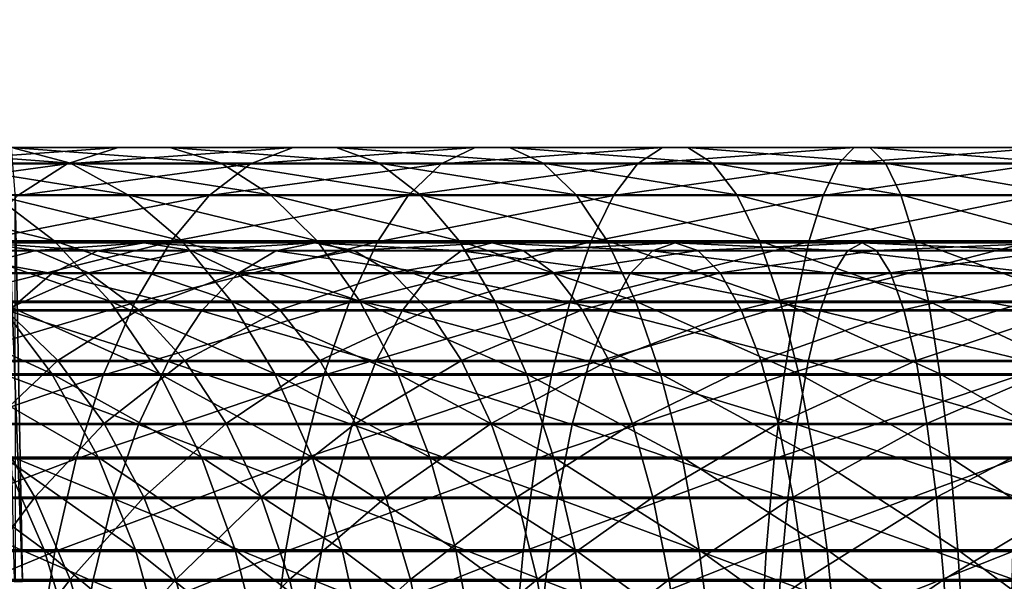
# Model space of a CAD drawing. Header units: metres. Extents: x -62 to 150, y -92 to 92.
# Tile 407 of 656: x 15 to 30, y 4 to 13. Entities that reach past the tile are written whole.
import ezdxf

# ---------------------------------------------------------------- set-up
doc = ezdxf.new("R2010")
doc.units = ezdxf.units.M
doc.layers.add('solid_500615', color=7, linetype='CONTINUOUS')

msp = doc.modelspace()

# ---------------------------------------------------------------- linework, layer by layer
at = {"layer": 'solid_500615'}
for points in [[(14.846719, 12.938643, 1.954608), (15.168158, 4.287668), (15.055482, 10.259061)], [(14.846719, 12.938643, 1.954608), (15.038392, 4.287668, 1.979842), (15.168158, 4.287668)], [(15.908658, 10.727129, -78.338028), (14.998372, 10.970339, -79.687309), (12.701477, 10.970339, -77.984558)], [(13.727892, 10.727129, -76.721367), (15.908658, 10.727129, -78.338028), (12.701477, 10.970339, -77.984558)], [(16.641575, 10.967999, -82.620094), (15.854936, 10.720164, -84.044212), (13.168084, 10.720164, -82.400276)], [(14.07798, 10.967999, -81.051575), (16.641575, 10.967999, -82.620094), (13.168084, 10.720164, -82.400276)], [(17.43729, 10.970339, -81.17955), (16.641575, 10.967999, -82.620094), (14.07798, 10.967999, -81.051575)], [(14.998372, 10.970339, -79.687309), (17.43729, 10.970339, -81.17955), (14.07798, 10.967999, -81.051575)], [(18.224266, 10.727129, -79.754814), (17.43729, 10.970339, -81.17955), (14.998372, 10.970339, -79.687309)], [(15.908658, 10.727129, -78.338028), (18.224266, 10.727129, -79.754814), (14.998372, 10.970339, -79.687309)], [(19.334232, 10.967999, -83.954964), (18.677053, 10.720164, -85.44326), (15.854936, 10.720164, -84.044212)], [(16.641575, 10.967999, -82.620094), (19.334232, 10.967999, -83.954964), (15.854936, 10.720164, -84.044212)], [(19.998991, 10.970339, -82.449501), (19.334232, 10.967999, -83.954964), (16.641575, 10.967999, -82.620094)], [(17.43729, 10.970339, -81.17955), (19.998991, 10.970339, -82.449501), (16.641575, 10.967999, -82.620094)], [(20.65645, 10.727129, -80.960564), (19.998991, 10.970339, -82.449501), (17.43729, 10.970339, -81.17955)], [(18.224266, 10.727129, -79.754814), (20.65645, 10.727129, -80.960564), (17.43729, 10.970339, -81.17955)], [(22.134708, 10.967999, -85.045662), (21.612175, 10.720164, -86.586395), (18.677053, 10.720164, -85.44326)], [(19.334232, 10.967999, -83.954964), (22.134708, 10.967999, -85.045662), (18.677053, 10.720164, -85.44326)], [(22.663267, 10.970339, -83.487144), (22.134708, 10.967999, -85.045662), (19.334232, 10.967999, -83.954964)], [(19.998991, 10.970339, -82.449501), (22.663267, 10.970339, -83.487144), (19.334232, 10.967999, -83.954964)], [(23.186026, 10.727129, -81.945747), (22.663267, 10.970339, -83.487144), (19.998991, 10.970339, -82.449501)], [(20.65645, 10.727129, -80.960564), (23.186026, 10.727129, -81.945747), (19.998991, 10.970339, -82.449501)], [(25.020914, 10.967999, -85.883568), (24.637148, 10.720164, -87.4646), (21.612175, 10.720164, -86.586395)], [(22.134708, 10.967999, -85.045662), (25.020914, 10.967999, -85.883568), (21.612175, 10.720164, -86.586395)], [(25.409105, 10.970339, -84.284309), (25.020914, 10.967999, -85.883568), (22.134708, 10.967999, -85.045662)], [(22.663267, 10.970339, -83.487144), (25.409105, 10.970339, -84.284309), (22.134708, 10.967999, -85.045662)], [(25.793036, 10.727129, -82.702606), (25.409105, 10.970339, -84.284309), (22.663267, 10.970339, -83.487144)], [(23.186026, 10.727129, -81.945747), (25.793036, 10.727129, -82.702606), (22.663267, 10.970339, -83.487144)], [(27.970081, 10.967999, -86.46209), (27.728111, 10.720164, -88.07093), (24.637148, 10.720164, -87.4646)], [(25.020914, 10.967999, -85.883568), (27.970081, 10.967999, -86.46209), (24.637148, 10.720164, -87.4646)], [(28.214844, 10.970339, -84.834694), (27.970081, 10.967999, -86.46209), (25.020914, 10.967999, -85.883568)], [(25.409105, 10.970339, -84.284309), (28.214844, 10.970339, -84.834694), (25.020914, 10.967999, -85.883568)], [(28.456919, 10.727129, -83.225166), (28.214844, 10.970339, -84.834694), (25.409105, 10.970339, -84.284309)], [(25.793036, 10.727129, -82.702606), (28.456919, 10.727129, -83.225166), (25.409105, 10.970339, -84.284309)], [(30.95895, 10.967999, -86.776657), (30.860682, 10.720164, -88.40062), (27.728111, 10.720164, -88.07093)], [(27.970081, 10.967999, -86.46209), (30.95895, 10.967999, -86.776657), (27.728111, 10.720164, -88.07093)], [(31.058352, 10.970339, -85.133965), (30.95895, 10.967999, -86.776657), (27.970081, 10.967999, -86.46209)], [(28.214844, 10.970339, -84.834694), (31.058352, 10.970339, -85.133965), (27.970081, 10.967999, -86.46209)], [(31.15666, 10.727129, -83.5093), (31.058352, 10.970339, -85.133965), (28.214844, 10.970339, -84.834694)], [(28.456919, 10.727129, -83.225166), (31.15666, 10.727129, -83.5093), (28.214844, 10.970339, -84.834694)], [(15.854936, 10.720164, -84.044212), (15.094977, 10.23238, -85.420029), (12.289049, 10.23238, -83.703239)], [(13.168084, 10.720164, -82.400276), (15.854936, 10.720164, -84.044212), (12.289049, 10.23238, -83.703239)], [(16.788465, 10.243814, -77.03392), (15.908658, 10.727129, -78.338028), (13.727892, 10.727129, -76.721367)], [(14.719938, 10.243814, -75.500465), (16.788465, 10.243814, -77.03392), (13.727892, 10.727129, -76.721367)], [(18.677053, 10.720164, -85.44326), (18.042166, 10.23238, -86.881081), (15.094977, 10.23238, -85.420029)], [(15.854936, 10.720164, -84.044212), (18.677053, 10.720164, -85.44326), (15.094977, 10.23238, -85.420029)], [(18.984892, 10.243814, -78.377792), (18.224266, 10.727129, -79.754814), (15.908658, 10.727129, -78.338028)], [(16.788465, 10.243814, -77.03392), (18.984892, 10.243814, -78.377792), (15.908658, 10.727129, -78.338028)], [(21.612175, 10.720164, -86.586395), (21.107365, 10.23238, -88.074875), (18.042166, 10.23238, -86.881081)], [(18.677053, 10.720164, -85.44326), (21.612175, 10.720164, -86.586395), (18.042166, 10.23238, -86.881081)], [(21.291897, 10.243814, -79.521484), (20.65645, 10.727129, -80.960564), (18.224266, 10.727129, -79.754814)], [(18.984892, 10.243814, -78.377792), (21.291897, 10.243814, -79.521484), (18.224266, 10.727129, -79.754814)], [(23.691278, 10.243814, -80.455963), (23.186026, 10.727129, -81.945747), (20.65645, 10.727129, -80.960564)], [(21.291897, 10.243814, -79.521484), (23.691278, 10.243814, -80.455963), (20.65645, 10.727129, -80.960564)], [(24.637148, 10.720164, -87.4646), (24.266399, 10.23238, -88.991997), (21.107365, 10.23238, -88.074875)], [(21.612175, 10.720164, -86.586395), (24.637148, 10.720164, -87.4646), (21.107365, 10.23238, -88.074875)], [(26.16411, 10.243814, -81.173866), (25.793036, 10.727129, -82.702606), (23.186026, 10.727129, -81.945747)], [(23.691278, 10.243814, -80.455963), (26.16411, 10.243814, -81.173866), (23.186026, 10.727129, -81.945747)], [(27.728111, 10.720164, -88.07093), (27.494347, 10.23238, -89.625206), (24.266399, 10.23238, -88.991997)], [(24.637148, 10.720164, -87.4646), (27.728111, 10.720164, -88.07093), (24.266399, 10.23238, -88.991997)], [(28.690887, 10.243814, -81.669525), (28.456919, 10.727129, -83.225166), (25.793036, 10.727129, -82.702606)], [(26.16411, 10.243814, -81.173866), (28.690887, 10.243814, -81.669525), (25.793036, 10.727129, -82.702606)], [(30.860682, 10.720164, -88.40062), (30.765747, 10.23238, -89.969505), (27.494347, 10.23238, -89.625206)], [(27.728111, 10.720164, -88.07093), (30.860682, 10.720164, -88.40062), (27.494347, 10.23238, -89.625206)], [(31.251678, 10.243814, -81.939041), (31.15666, 10.727129, -83.5093), (28.456919, 10.727129, -83.225166)], [(28.690887, 10.243814, -81.669525), (31.251678, 10.243814, -81.939041), (28.456919, 10.727129, -83.225166)], [(15.655411, 9.531213, -74.349197), (14.719938, 10.243814, -75.500465), (12.79563, 10.243814, -73.78952)], [(13.829564, 9.531213, -72.725792), (15.655411, 9.531213, -74.349197), (12.79563, 10.243814, -73.78952)], [(18.042166, 10.23238, -86.881081), (17.443777, 9.515565, -88.236237), (14.37871, 9.515565, -86.716743)], [(15.094977, 10.23238, -85.420029), (18.042166, 10.23238, -86.881081), (14.37871, 9.515565, -86.716743)], [(17.618097, 9.531213, -75.804184), (16.788465, 10.243814, -77.03392), (14.719938, 10.243814, -75.500465)], [(15.655411, 9.531213, -74.349197), (17.618097, 9.531213, -75.804184), (14.719938, 10.243814, -75.500465)], [(15.055482, 10.259061), (15.168158, 4.287668), (15.061988, 4.287669, -1.79151)], [(19.702143, 9.531213, -77.0793), (18.984892, 10.243814, -78.377792), (16.788465, 10.243814, -77.03392)], [(17.618097, 9.531213, -75.804184), (19.702143, 9.531213, -77.0793), (16.788465, 10.243814, -77.03392)], [(21.107365, 10.23238, -88.074875), (20.631578, 9.515565, -89.477783), (17.443777, 9.515565, -88.236237)], [(18.042166, 10.23238, -86.881081), (21.107365, 10.23238, -88.074875), (17.443777, 9.515565, -88.236237)], [(21.891104, 9.531213, -78.164467), (21.291897, 10.243814, -79.521484), (18.984892, 10.243814, -78.377792)], [(19.702143, 9.531213, -77.0793), (21.891104, 9.531213, -78.164467), (18.984892, 10.243814, -78.377792)], [(24.266399, 10.23238, -88.991997), (23.916965, 9.515565, -90.43158), (20.631578, 9.515565, -89.477783)], [(21.107365, 10.23238, -88.074875), (24.266399, 10.23238, -88.991997), (20.631578, 9.515565, -89.477783)], [(24.167717, 9.531213, -79.051132), (23.691278, 10.243814, -80.455963), (21.291897, 10.243814, -79.521484)], [(21.891104, 9.531213, -78.164467), (24.167717, 9.531213, -79.051132), (21.291897, 10.243814, -79.521484)], [(26.514025, 9.531213, -79.732307), (26.16411, 10.243814, -81.173866), (23.691278, 10.243814, -80.455963)], [(24.167717, 9.531213, -79.051132), (26.514025, 9.531213, -79.732307), (23.691278, 10.243814, -80.455963)], [(27.494347, 10.23238, -89.625206), (27.274023, 9.515565, -91.090118), (23.916965, 9.515565, -90.43158)], [(24.266399, 10.23238, -88.991997), (27.494347, 10.23238, -89.625206), (23.916965, 9.515565, -90.43158)], [(28.911514, 9.531213, -80.202606), (28.690887, 10.243814, -81.669525), (26.16411, 10.243814, -81.173866)], [(26.514025, 9.531213, -79.732307), (28.911514, 9.531213, -80.202606), (26.16411, 10.243814, -81.173866)], [(30.765747, 10.23238, -89.969505), (30.67627, 9.515565, -91.448189), (27.274023, 9.515565, -91.090118)], [(27.494347, 10.23238, -89.625206), (30.765747, 10.23238, -89.969505), (27.274023, 9.515565, -91.090118)], [(31.341278, 9.531213, -80.458328), (31.251678, 10.243814, -81.939041), (28.690887, 10.243814, -81.669525)], [(28.911514, 9.531213, -80.202606), (31.341278, 9.531213, -80.458328), (28.690887, 10.243814, -81.669525)], [(14.539384, 9.49999, -80.367653), (15.371447, 9.384899, -79.134315), (13.122146, 9.384899, -77.466843)], [(13.707505, 9.380693, -81.600708), (16.321287, 9.380693, -83.199936), (14.539384, 9.49999, -80.367653)], [(17.443777, 9.515565, -88.236237), (16.895285, 8.585763, -89.478401), (13.722166, 8.585763, -87.905342)], [(14.37871, 9.515565, -86.716743), (17.443777, 9.515565, -88.236237), (13.722166, 8.585763, -87.905342)], [(16.513371, 8.605274, -73.293312), (15.655411, 9.531213, -74.349197), (13.829564, 9.531213, -72.725792)], [(14.777826, 8.605274, -71.750206), (16.513371, 8.605274, -73.293312), (13.829564, 9.531213, -72.725792)], [(14.539384, 9.49999, -80.367653), (17.040476, 9.49999, -81.897926), (15.371447, 9.384899, -79.134315)], [(16.321287, 9.380693, -83.199936), (17.040476, 9.49999, -81.897926), (14.539384, 9.49999, -80.367653)], [(17.040476, 9.49999, -81.897926), (17.759827, 9.384899, -80.595634), (15.371447, 9.384899, -79.134315)], [(18.378988, 8.605274, -74.676346), (17.618097, 9.531213, -75.804184), (15.655411, 9.531213, -74.349197)], [(16.513371, 8.605274, -73.293312), (18.378988, 8.605274, -74.676346), (15.655411, 9.531213, -74.349197)], [(16.321287, 9.380693, -83.199936), (19.066654, 9.380693, -84.560944), (17.040476, 9.49999, -81.897926)], [(20.631578, 9.515565, -89.477783), (20.195463, 8.585763, -90.76371), (16.895285, 8.585763, -89.478401)], [(17.443777, 9.515565, -88.236237), (20.631578, 9.515565, -89.477783), (16.895285, 8.585763, -89.478401)], [(17.040476, 9.49999, -81.897926), (19.667482, 9.49999, -83.200256), (17.759827, 9.384899, -80.595634)], [(19.066654, 9.380693, -84.560944), (19.667482, 9.49999, -83.200256), (17.040476, 9.49999, -81.897926)], [(20.359961, 8.605274, -75.888397), (19.702143, 9.531213, -77.0793), (17.618097, 9.531213, -75.804184)], [(18.378988, 8.605274, -74.676346), (20.359961, 8.605274, -75.888397), (17.618097, 9.531213, -75.804184)], [(19.667482, 9.49999, -83.200256), (20.268446, 9.384899, -81.839272), (17.759827, 9.384899, -80.595634)], [(19.066654, 9.380693, -84.560944), (21.921953, 9.380693, -85.672989), (19.667482, 9.49999, -83.200256)], [(19.667482, 9.49999, -83.200256), (22.399681, 9.49999, -84.264359), (20.268446, 9.384899, -81.839272)], [(21.921953, 9.380693, -85.672989), (22.399681, 9.49999, -84.264359), (19.667482, 9.49999, -83.200256)], [(22.440662, 8.605274, -76.919891), (21.891104, 9.531213, -78.164467), (19.702143, 9.531213, -77.0793)], [(20.359961, 8.605274, -75.888397), (22.440662, 8.605274, -76.919891), (19.702143, 9.531213, -77.0793)], [(23.916965, 9.515565, -90.43158), (23.596666, 8.585763, -91.751137), (20.195463, 8.585763, -90.76371)], [(20.631578, 9.515565, -89.477783), (23.916965, 9.515565, -90.43158), (20.195463, 8.585763, -90.76371)], [(22.399681, 9.49999, -84.264359), (22.877516, 9.384899, -82.855415), (20.268446, 9.384899, -81.839272)], [(24.604681, 8.605274, -77.762711), (24.167717, 9.531213, -79.051132), (21.891104, 9.531213, -78.164467)], [(22.440662, 8.605274, -76.919891), (24.604681, 8.605274, -77.762711), (21.891104, 9.531213, -78.164467)], [(21.921953, 9.380693, -85.672989), (24.864658, 9.380693, -86.527306), (22.399681, 9.49999, -84.264359)], [(22.399681, 9.49999, -84.264359), (25.215519, 9.49999, -85.081841), (22.877516, 9.384899, -82.855415)], [(24.864658, 9.380693, -86.527306), (25.215519, 9.49999, -85.081841), (22.399681, 9.49999, -84.264359)], [(25.215519, 9.49999, -85.081841), (25.566458, 9.384899, -83.636063), (22.877516, 9.384899, -82.855415)], [(27.274023, 9.515565, -91.090118), (27.072069, 8.585763, -92.432884), (23.596666, 8.585763, -91.751137)], [(23.916965, 9.515565, -90.43158), (27.274023, 9.515565, -91.090118), (23.596666, 8.585763, -91.751137)], [(26.834944, 8.605274, -78.410187), (26.514025, 9.531213, -79.732307), (24.167717, 9.531213, -79.051132)], [(24.604681, 8.605274, -77.762711), (26.834944, 8.605274, -78.410187), (24.167717, 9.531213, -79.051132)], [(24.864658, 9.380693, -86.527306), (27.871561, 9.380693, -87.117149), (25.215519, 9.49999, -85.081841)], [(25.215519, 9.49999, -85.081841), (28.092785, 9.49999, -85.646255), (25.566458, 9.384899, -83.636063)], [(27.871561, 9.380693, -87.117149), (28.092785, 9.49999, -85.646255), (25.215519, 9.49999, -85.081841)], [(28.092785, 9.49999, -85.646255), (28.314056, 9.384899, -84.175041), (25.566458, 9.384899, -83.636063)], [(29.113861, 8.605274, -78.857231), (28.911514, 9.531213, -80.202606), (26.514025, 9.531213, -79.732307)], [(26.834944, 8.605274, -78.410187), (29.113861, 8.605274, -78.857231), (26.514025, 9.531213, -79.732307)], [(30.67627, 9.515565, -91.448189), (30.594254, 8.585763, -92.803581), (27.072069, 8.585763, -92.432884)], [(27.274023, 9.515565, -91.090118), (30.67627, 9.515565, -91.448189), (27.072069, 8.585763, -92.432884)], [(27.871561, 9.380693, -87.117149), (30.918938, 9.380693, -87.437874), (28.092785, 9.49999, -85.646255)], [(28.092785, 9.49999, -85.646255), (31.00878, 9.49999, -85.953156), (28.314056, 9.384899, -84.175041)], [(30.918938, 9.380693, -87.437874), (31.00878, 9.49999, -85.953156), (28.092785, 9.49999, -85.646255)], [(31.00878, 9.49999, -85.953156), (31.098642, 9.384899, -84.468109), (28.314056, 9.384899, -84.175041)], [(31.423454, 8.605274, -79.100304), (31.341278, 9.531213, -80.458328), (28.911514, 9.531213, -80.202606)], [(29.113861, 8.605274, -78.857231), (31.423454, 8.605274, -79.100304), (28.911514, 9.531213, -80.202606)], [(12.896338, 9.029951, -82.803078), (15.620001, 9.029951, -84.469536), (13.707505, 9.380693, -81.600708)], [(13.122146, 9.384899, -77.466843), (15.371447, 9.384899, -79.134315), (14.037419, 9.03826, -76.340431)], [(15.620001, 9.029951, -84.469536), (16.321287, 9.380693, -83.199936), (13.707505, 9.380693, -81.600708)], [(15.371447, 9.384899, -79.134315), (16.183167, 9.03826, -77.931137), (14.037419, 9.03826, -76.340431)], [(15.371447, 9.384899, -79.134315), (17.759827, 9.384899, -80.595634), (16.183167, 9.03826, -77.931137)], [(15.620001, 9.029951, -84.469536), (18.480783, 9.029951, -85.887756), (16.321287, 9.380693, -83.199936)], [(17.759827, 9.384899, -80.595634), (18.461588, 9.03826, -79.325172), (16.183167, 9.03826, -77.931137)], [(18.480783, 9.029951, -85.887756), (19.066654, 9.380693, -84.560944), (16.321287, 9.380693, -83.199936)], [(17.759827, 9.384899, -80.595634), (20.268446, 9.384899, -81.839272), (18.461588, 9.03826, -79.325172)], [(20.268446, 9.384899, -81.839272), (20.854715, 9.03826, -80.511559), (18.461588, 9.03826, -79.325172)], [(18.480783, 9.029951, -85.887756), (21.456118, 9.029951, -87.046547), (19.066654, 9.380693, -84.560944)], [(21.456118, 9.029951, -87.046547), (21.921953, 9.380693, -85.672989), (19.066654, 9.380693, -84.560944)], [(20.268446, 9.384899, -81.839272), (22.877516, 9.384899, -82.855415), (20.854715, 9.03826, -80.511559)], [(22.877516, 9.384899, -82.855415), (23.343668, 9.03826, -81.480919), (20.854715, 9.03826, -80.511559)], [(21.456118, 9.029951, -87.046547), (24.522533, 9.029951, -87.936783), (21.921953, 9.380693, -85.672989)], [(24.522533, 9.029951, -87.936783), (24.864658, 9.380693, -86.527306), (21.921953, 9.380693, -85.672989)], [(22.877516, 9.384899, -82.855415), (25.566458, 9.384899, -83.636063), (23.343668, 9.03826, -81.480919)], [(25.566458, 9.384899, -83.636063), (25.908815, 9.03826, -82.225624), (23.343668, 9.03826, -81.480919)], [(24.522533, 9.029951, -87.936783), (27.655844, 9.029951, -88.551422), (24.864658, 9.380693, -86.527306)], [(27.655844, 9.029951, -88.551422), (27.871561, 9.380693, -87.117149), (24.864658, 9.380693, -86.527306)], [(25.566458, 9.384899, -83.636063), (28.314056, 9.384899, -84.175041), (25.908815, 9.03826, -82.225624)], [(28.314056, 9.384899, -84.175041), (28.529919, 9.03826, -82.739792), (25.908815, 9.03826, -82.225624)], [(27.655844, 9.029951, -88.551422), (30.831333, 9.029951, -88.885628), (27.871561, 9.380693, -87.117149)], [(30.831333, 9.029951, -88.885628), (30.918938, 9.380693, -87.437874), (27.871561, 9.380693, -87.117149)], [(28.314056, 9.384899, -84.175041), (31.098642, 9.384899, -84.468109), (28.529919, 9.03826, -82.739792)], [(31.098642, 9.384899, -84.468109), (31.186308, 9.03826, -83.019363), (28.529919, 9.03826, -82.739792)], [(14.953922, 8.456417, -85.675392), (15.620001, 9.029951, -84.469536), (12.896338, 9.029951, -82.803078)], [(14.037419, 9.03826, -76.340431), (16.183167, 9.03826, -77.931137), (14.907171, 8.468623, -75.270042)], [(16.183167, 9.03826, -77.931137), (16.954514, 8.468623, -76.787796), (14.907171, 8.468623, -75.270042)], [(14.953922, 8.456417, -85.675392), (17.924324, 8.456417, -87.147957), (15.620001, 9.029951, -84.469536)], [(17.924324, 8.456417, -87.147957), (18.480783, 9.029951, -85.887756), (15.620001, 9.029951, -84.469536)], [(16.183167, 9.03826, -77.931137), (18.461588, 9.03826, -79.325172), (16.954514, 8.468623, -76.787796)], [(18.461588, 9.03826, -79.325172), (19.128448, 8.468623, -78.117905), (16.954514, 8.468623, -76.787796)], [(17.924324, 8.456417, -87.147957), (21.013668, 8.456417, -88.351151), (18.480783, 9.029951, -85.887756)], [(18.461588, 9.03826, -79.325172), (20.854715, 9.03826, -80.511559), (19.128448, 8.468623, -78.117905)], [(21.013668, 8.456417, -88.351151), (21.456118, 9.029951, -87.046547), (18.480783, 9.029951, -85.887756)], [(20.854715, 9.03826, -80.511559), (21.411827, 8.468623, -79.249878), (19.128448, 8.468623, -78.117905)], [(20.854715, 9.03826, -80.511559), (23.343668, 9.03826, -81.480919), (21.411827, 8.468623, -79.249878)], [(21.013668, 8.456417, -88.351151), (24.197584, 8.456417, -89.275497), (21.456118, 9.029951, -87.046547)], [(23.343668, 9.03826, -81.480919), (23.786636, 8.468623, -80.174789), (21.411827, 8.468623, -79.249878)], [(24.197584, 8.456417, -89.275497), (24.522533, 9.029951, -87.936783), (21.456118, 9.029951, -87.046547)], [(23.343668, 9.03826, -81.480919), (25.908815, 9.03826, -82.225624), (23.786636, 8.468623, -80.174789)], [(25.908815, 9.03826, -82.225624), (26.234146, 8.468623, -80.885338), (23.786636, 8.468623, -80.174789)], [(24.197584, 8.456417, -89.275497), (27.450958, 8.456417, -89.913689), (24.522533, 9.029951, -87.936783)], [(27.450958, 8.456417, -89.913689), (27.655844, 9.029951, -88.551422), (24.522533, 9.029951, -87.936783)], [(25.908815, 9.03826, -82.225624), (28.529919, 9.03826, -82.739792), (26.234146, 8.468623, -80.885338)], [(28.529919, 9.03826, -82.739792), (28.735046, 8.468623, -81.375923), (26.234146, 8.468623, -80.885338)], [(27.450958, 8.456417, -89.913689), (30.748125, 8.456417, -90.260704), (27.655844, 9.029951, -88.551422)], [(30.748125, 8.456417, -90.260704), (30.831333, 9.029951, -88.885628), (27.655844, 9.029951, -88.551422)], [(28.529919, 9.03826, -82.739792), (31.186308, 9.03826, -83.019363), (28.735046, 8.468623, -81.375923)], [(31.186308, 9.03826, -83.019363), (31.269613, 8.468623, -81.642677), (28.735046, 8.468623, -81.375923)], [(16.895285, 8.585763, -89.478401), (16.408964, 7.463787, -90.579758), (13.140041, 7.463787, -88.959206)], [(13.722166, 8.585763, -87.905342), (16.895285, 8.585763, -89.478401), (13.140041, 7.463787, -88.959206)], [(15.619192, 7.486724, -70.88459), (14.777826, 8.605274, -71.750206), (13.186043, 8.605274, -70.059189)], [(14.100895, 7.486724, -69.271645), (15.619192, 7.486724, -70.88459), (13.186043, 8.605274, -70.059189)], [(17.274616, 7.486724, -72.356461), (16.513371, 8.605274, -73.293312), (14.777826, 8.605274, -71.750206)], [(15.619192, 7.486724, -70.88459), (17.274616, 7.486724, -72.356461), (14.777826, 8.605274, -71.750206)], [(20.195463, 8.585763, -90.76371), (19.808781, 7.463787, -91.903877), (16.408964, 7.463787, -90.579758)], [(16.895285, 8.585763, -89.478401), (20.195463, 8.585763, -90.76371), (16.408964, 7.463787, -90.579758)], [(19.054106, 7.486724, -73.675644), (18.378988, 8.605274, -74.676346), (16.513371, 8.605274, -73.293312)], [(17.274616, 7.486724, -72.356461), (19.054106, 7.486724, -73.675644), (16.513371, 8.605274, -73.293312)], [(20.943624, 7.486724, -74.831741), (20.359961, 8.605274, -75.888397), (18.378988, 8.605274, -74.676346)], [(19.054106, 7.486724, -73.675644), (20.943624, 7.486724, -74.831741), (18.378988, 8.605274, -74.676346)], [(23.596666, 8.585763, -91.751137), (23.312675, 7.463787, -92.92112), (19.808781, 7.463787, -91.903877)], [(20.195463, 8.585763, -90.76371), (23.596666, 8.585763, -91.751137), (19.808781, 7.463787, -91.903877)], [(22.92827, 7.486724, -75.81562), (22.440662, 8.605274, -76.919891), (20.359961, 8.605274, -75.888397)], [(20.943624, 7.486724, -74.831741), (22.92827, 7.486724, -75.81562), (20.359961, 8.605274, -75.888397)], [(24.992384, 7.486724, -76.619522), (24.604681, 8.605274, -77.762711), (22.440662, 8.605274, -76.919891)], [(22.92827, 7.486724, -75.81562), (24.992384, 7.486724, -76.619522), (22.440662, 8.605274, -76.919891)], [(27.072069, 8.585763, -92.432884), (26.893007, 7.463787, -93.623451), (23.312675, 7.463787, -92.92112)], [(23.596666, 8.585763, -91.751137), (27.072069, 8.585763, -92.432884), (23.312675, 7.463787, -92.92112)], [(27.119686, 7.486724, -77.237114), (26.834944, 8.605274, -78.410187), (24.604681, 8.605274, -77.762711)], [(24.992384, 7.486724, -76.619522), (27.119686, 7.486724, -77.237114), (24.604681, 8.605274, -77.762711)], [(29.293396, 7.486724, -77.663521), (29.113861, 8.605274, -78.857231), (26.834944, 8.605274, -78.410187)], [(27.119686, 7.486724, -77.237114), (29.293396, 7.486724, -77.663521), (26.834944, 8.605274, -78.410187)], [(30.594254, 8.585763, -92.803581), (30.521534, 7.463787, -94.005333), (26.893007, 7.463787, -93.623451)], [(27.072069, 8.585763, -92.432884), (30.594254, 8.585763, -92.803581), (26.893007, 7.463787, -93.623451)], [(31.496367, 7.486724, -77.89537), (31.423454, 8.605274, -79.100304), (29.113861, 8.605274, -78.857231)], [(29.293396, 7.486724, -77.663521), (31.496367, 7.486724, -77.89537), (29.113861, 8.605274, -78.857231)], [(14.907171, 8.468623, -75.270042), (15.709944, 7.690045, -74.282082), (13.889836, 7.690045, -72.663788)], [(14.339484, 7.674243, -86.787758), (17.411007, 7.674243, -88.310448), (14.953922, 8.456417, -85.675392)], [(14.907171, 8.468623, -75.270042), (16.954514, 8.468623, -76.787796), (15.709944, 7.690045, -74.282082)], [(17.411007, 7.674243, -88.310448), (17.924324, 8.456417, -87.147957), (14.953922, 8.456417, -85.675392)], [(16.954514, 8.468623, -76.787796), (17.66646, 7.690045, -75.732498), (15.709944, 7.690045, -74.282082)], [(16.954514, 8.468623, -76.787796), (19.128448, 8.468623, -78.117905), (17.66646, 7.690045, -75.732498)], [(17.411007, 7.674243, -88.310448), (20.605522, 7.674243, -89.554611), (17.924324, 8.456417, -87.147957)], [(19.128448, 8.468623, -78.117905), (19.743954, 7.690045, -77.003601), (17.66646, 7.690045, -75.732498)], [(20.605522, 7.674243, -89.554611), (21.013668, 8.456417, -88.351151), (17.924324, 8.456417, -87.147957)], [(19.128448, 8.468623, -78.117905), (21.411827, 8.468623, -79.249878), (19.743954, 7.690045, -77.003601)], [(21.411827, 8.468623, -79.249878), (21.926035, 7.690045, -78.085358), (19.743954, 7.690045, -77.003601)], [(20.605522, 7.674243, -89.554611), (23.897829, 7.674243, -90.510422), (21.013668, 8.456417, -88.351151)], [(23.897829, 7.674243, -90.510422), (24.197584, 8.456417, -89.275497), (21.013668, 8.456417, -88.351151)], [(21.411827, 8.468623, -79.249878), (23.786636, 8.468623, -80.174789), (21.926035, 7.690045, -78.085358)], [(23.786636, 8.468623, -80.174789), (24.195492, 7.690045, -78.969238), (21.926035, 7.690045, -78.085358)], [(23.786636, 8.468623, -80.174789), (26.234146, 8.468623, -80.885338), (24.195492, 7.690045, -78.969238)], [(23.897829, 7.674243, -90.510422), (27.261957, 7.674243, -91.170341), (24.197584, 8.456417, -89.275497)], [(26.234146, 8.468623, -80.885338), (26.534422, 7.690045, -79.64827), (24.195492, 7.690045, -78.969238)], [(27.261957, 7.674243, -91.170341), (27.450958, 8.456417, -89.913689), (24.197584, 8.456417, -89.275497)], [(26.234146, 8.468623, -80.885338), (28.735046, 8.468623, -81.375923), (26.534422, 7.690045, -79.64827)], [(28.735046, 8.468623, -81.375923), (28.924376, 7.690045, -80.117096), (26.534422, 7.690045, -79.64827)], [(27.261957, 7.674243, -91.170341), (30.67137, 7.674243, -91.529167), (27.450958, 8.456417, -89.913689)], [(30.67137, 7.674243, -91.529167), (30.748125, 8.456417, -90.260704), (27.450958, 8.456417, -89.913689)], [(28.735046, 8.468623, -81.375923), (31.269613, 8.468623, -81.642677), (28.924376, 7.690045, -80.117096)], [(31.269613, 8.468623, -81.642677), (31.346502, 7.690045, -80.372009), (28.924376, 7.690045, -80.117096)], [(13.791847, 6.702725, -87.77919), (16.953497, 6.702725, -89.346565), (14.339484, 7.674243, -86.787758)], [(13.889836, 7.690045, -72.663788), (15.709944, 7.690045, -74.282082), (14.681181, 6.721734, -71.849632)], [(16.953497, 6.702725, -89.346565), (17.411007, 7.674243, -88.310448), (14.339484, 7.674243, -86.787758)], [(15.709944, 7.690045, -74.282082), (16.42593, 6.721734, -73.400925), (14.681181, 6.721734, -71.849632)], [(15.709944, 7.690045, -74.282082), (17.66646, 7.690045, -75.732498), (16.42593, 6.721734, -73.400925)], [(17.66646, 7.690045, -75.732498), (18.301439, 6.721734, -74.791298), (16.42593, 6.721734, -73.400925)], [(16.953497, 6.702725, -89.346565), (20.241749, 6.702725, -90.627228), (17.411007, 7.674243, -88.310448)], [(20.241749, 6.702725, -90.627228), (20.605522, 7.674243, -89.554611), (17.411007, 7.674243, -88.310448)], [(17.66646, 7.690045, -75.732498), (19.743954, 7.690045, -77.003601), (18.301439, 6.721734, -74.791298)], [(19.743954, 7.690045, -77.003601), (20.292917, 6.721734, -76.009773), (18.301439, 6.721734, -74.791298)], [(19.743954, 7.690045, -77.003601), (21.926035, 7.690045, -78.085358), (20.292917, 6.721734, -76.009773)], [(20.241749, 6.702725, -90.627228), (23.630661, 6.702725, -91.611084), (20.605522, 7.674243, -89.554611)], [(21.926035, 7.690045, -78.085358), (22.384653, 6.721734, -77.046738), (20.292917, 6.721734, -76.009773)], [(23.630661, 6.702725, -91.611084), (23.897829, 7.674243, -90.510422), (20.605522, 7.674243, -89.554611)], [(21.926035, 7.690045, -78.085358), (24.195492, 7.690045, -78.969238), (22.384653, 6.721734, -77.046738)], [(24.195492, 7.690045, -78.969238), (24.560146, 6.721734, -77.89402), (22.384653, 6.721734, -77.046738)], [(23.630661, 6.702725, -91.611084), (27.093502, 6.702725, -92.290375), (23.897829, 7.674243, -90.510422)], [(27.093502, 6.702725, -92.290375), (27.261957, 7.674243, -91.170341), (23.897829, 7.674243, -90.510422)], [(24.195492, 7.690045, -78.969238), (26.534422, 7.690045, -79.64827), (24.560146, 6.721734, -77.89402)], [(26.534422, 7.690045, -79.64827), (26.802237, 6.721734, -78.544937), (24.560146, 6.721734, -77.89402)], [(26.534422, 7.690045, -79.64827), (28.924376, 7.690045, -80.117096), (26.802237, 6.721734, -78.544937)], [(28.924376, 7.690045, -80.117096), (29.093239, 6.721734, -78.994347), (26.802237, 6.721734, -78.544937)], [(27.093502, 6.702725, -92.290375), (30.602959, 6.702725, -92.659729), (27.261957, 7.674243, -91.170341)], [(30.602959, 6.702725, -92.659729), (30.67137, 7.674243, -91.529167), (27.261957, 7.674243, -91.170341)], [(28.924376, 7.690045, -80.117096), (31.346502, 7.690045, -80.372009), (29.093239, 6.721734, -78.994347)], [(31.346502, 7.690045, -80.372009), (31.415079, 6.721734, -79.238716), (29.093239, 6.721734, -78.994347)], [(16.408964, 7.463787, -90.579758), (15.995699, 6.174748, -91.515671), (12.645366, 6.174748, -89.854759)], [(13.140041, 7.463787, -88.959206), (16.408964, 7.463787, -90.579758), (12.645366, 6.174748, -89.854759)], [(16.334831, 6.200599, -70.148331), (15.619192, 7.486724, -70.88459), (14.100895, 7.486724, -69.271645)], [(14.879038, 6.200599, -68.601784), (16.334831, 6.200599, -70.148331), (14.100895, 7.486724, -69.271645)], [(17.922104, 6.200599, -71.559608), (17.274616, 7.486724, -72.356461), (15.619192, 7.486724, -70.88459)], [(16.334831, 6.200599, -70.148331), (17.922104, 6.200599, -71.559608), (15.619192, 7.486724, -70.88459)], [(19.808781, 7.463787, -91.903877), (19.480188, 6.174748, -92.872765), (15.995699, 6.174748, -91.515671)], [(16.408964, 7.463787, -90.579758), (19.808781, 7.463787, -91.903877), (15.995699, 6.174748, -91.515671)], [(19.628338, 6.200599, -72.824486), (19.054106, 7.486724, -73.675644), (17.274616, 7.486724, -72.356461)], [(17.922104, 6.200599, -71.559608), (19.628338, 6.200599, -72.824486), (17.274616, 7.486724, -72.356461)], [(21.440071, 6.200599, -73.932983), (20.943624, 7.486724, -74.831741), (19.054106, 7.486724, -73.675644)], [(19.628338, 6.200599, -72.824486), (21.440071, 6.200599, -73.932983), (19.054106, 7.486724, -73.675644)], [(23.312675, 7.463787, -92.92112), (23.071344, 6.174748, -93.915337), (19.480188, 6.174748, -92.872765)], [(19.808781, 7.463787, -91.903877), (23.312675, 7.463787, -92.92112), (19.480188, 6.174748, -92.872765)], [(23.343014, 6.200599, -74.876358), (22.92827, 7.486724, -75.81562), (20.943624, 7.486724, -74.831741)], [(21.440071, 6.200599, -73.932983), (23.343014, 6.200599, -74.876358), (20.943624, 7.486724, -74.831741)], [(25.322153, 6.200599, -75.647171), (24.992384, 7.486724, -76.619522), (22.92827, 7.486724, -75.81562)], [(23.343014, 6.200599, -74.876358), (25.322153, 6.200599, -75.647171), (22.92827, 7.486724, -75.81562)], [(26.893007, 7.463787, -93.623451), (26.740843, 6.174748, -94.635162), (23.071344, 6.174748, -93.915337)], [(23.312675, 7.463787, -92.92112), (26.893007, 7.463787, -93.623451), (23.071344, 6.174748, -93.915337)], [(27.361879, 6.200599, -76.239334), (27.119686, 7.486724, -77.237114), (24.992384, 7.486724, -76.619522)], [(25.322153, 6.200599, -75.647171), (27.361879, 6.200599, -76.239334), (24.992384, 7.486724, -76.619522)], [(30.521534, 7.463787, -94.005333), (30.459738, 6.174748, -95.026558), (26.740843, 6.174748, -94.635162)], [(26.893007, 7.463787, -93.623451), (30.521534, 7.463787, -94.005333), (26.740843, 6.174748, -94.635162)], [(29.446104, 6.200599, -76.648186), (29.293396, 7.486724, -77.663521), (27.119686, 7.486724, -77.237114)], [(27.361879, 6.200599, -76.239334), (29.446104, 6.200599, -76.648186), (27.119686, 7.486724, -77.237114)], [(31.558382, 6.200599, -76.870491), (31.496367, 7.486724, -77.89537), (29.293396, 7.486724, -77.663521)], [(29.446104, 6.200599, -76.648186), (31.558382, 6.200599, -76.870491), (29.293396, 7.486724, -77.663521)], [(13.324521, 5.565835, -88.625229), (16.563082, 5.565835, -90.230728), (13.791847, 6.702725, -87.77919)], [(16.563082, 5.565835, -90.230728), (16.953497, 6.702725, -89.346565), (13.791847, 6.702725, -87.77919)], [(14.681181, 6.721734, -71.849632), (15.35708, 5.587581, -71.154259), (13.815888, 5.587581, -69.516991)], [(14.681181, 6.721734, -71.849632), (16.42593, 6.721734, -73.400925), (15.35708, 5.587581, -71.154259)], [(16.42593, 6.721734, -73.400925), (17.037464, 5.587581, -72.648323), (15.35708, 5.587581, -71.154259)], [(16.42593, 6.721734, -73.400925), (18.301439, 6.721734, -74.791298), (17.037464, 5.587581, -72.648323)], [(16.563082, 5.565835, -90.230728), (19.931324, 5.565835, -91.542549), (16.953497, 6.702725, -89.346565)], [(19.931324, 5.565835, -91.542549), (20.241749, 6.702725, -90.627228), (16.953497, 6.702725, -89.346565)], [(18.301439, 6.721734, -74.791298), (18.843784, 5.587581, -73.987396), (17.037464, 5.587581, -72.648323)], [(18.301439, 6.721734, -74.791298), (20.292917, 6.721734, -76.009773), (18.843784, 5.587581, -73.987396)], [(20.292917, 6.721734, -76.009773), (20.761795, 5.587581, -75.160919), (18.843784, 5.587581, -73.987396)], [(19.931324, 5.565835, -91.542549), (23.402674, 5.565835, -92.550339), (20.241749, 6.702725, -90.627228)], [(23.402674, 5.565835, -92.550339), (23.630661, 6.702725, -91.611084), (20.241749, 6.702725, -90.627228)], [(20.292917, 6.721734, -76.009773), (22.384653, 6.721734, -77.046738), (20.761795, 5.587581, -75.160919)], [(22.384653, 6.721734, -77.046738), (22.776365, 5.587581, -76.159637), (20.761795, 5.587581, -75.160919)], [(22.384653, 6.721734, -77.046738), (24.560146, 6.721734, -77.89402), (22.776365, 5.587581, -76.159637)], [(24.560146, 6.721734, -77.89402), (24.871603, 5.587581, -76.975662), (22.776365, 5.587581, -76.159637)], [(23.402674, 5.565835, -92.550339), (26.949753, 5.565835, -93.246147), (23.630661, 6.702725, -91.611084)], [(26.949753, 5.565835, -93.246147), (27.093502, 6.702725, -92.290375), (23.630661, 6.702725, -91.611084)], [(24.560146, 6.721734, -77.89402), (26.802237, 6.721734, -78.544937), (24.871603, 5.587581, -76.975662)], [(26.802237, 6.721734, -78.544937), (27.030981, 5.587581, -77.602562), (24.871603, 5.587581, -76.975662)], [(26.802237, 6.721734, -78.544937), (29.093239, 6.721734, -78.994347), (27.030981, 5.587581, -77.602562)], [(26.949753, 5.565835, -93.246147), (30.544579, 5.565835, -93.624489), (27.093502, 6.702725, -92.290375)], [(29.093239, 6.721734, -78.994347), (29.237465, 5.587581, -78.0354), (27.030981, 5.587581, -77.602562)], [(30.544579, 5.565835, -93.624489), (30.602959, 6.702725, -92.659729), (27.093502, 6.702725, -92.290375)], [(29.093239, 6.721734, -78.994347), (31.415079, 6.721734, -79.238716), (29.237465, 5.587581, -78.0354)], [(31.415079, 6.721734, -79.238716), (31.473652, 5.587581, -78.270744), (29.237465, 5.587581, -78.0354)], [(15.995699, 6.174748, -91.515671), (15.664742, 4.747501, -92.265182), (12.24921, 4.747501, -90.571953)], [(12.645366, 6.174748, -89.854759), (15.995699, 6.174748, -91.515671), (12.24921, 4.747501, -90.571953)], [(15.503055, 4.775686, -68.064598), (14.879038, 6.200599, -68.601784), (13.566208, 6.200599, -66.932159)], [(14.235427, 4.775686, -66.452469), (15.503055, 4.775686, -68.064598), (13.566208, 6.200599, -66.932159)], [(16.908724, 4.775686, -69.557899), (16.334831, 6.200599, -70.148331), (14.879038, 6.200599, -68.601784)], [(15.503055, 4.775686, -68.064598), (16.908724, 4.775686, -69.557899), (14.879038, 6.200599, -68.601784)], [(19.480188, 6.174748, -92.872765), (19.217037, 4.747501, -93.648689), (15.664742, 4.747501, -92.265182)], [(15.995699, 6.174748, -91.515671), (19.480188, 6.174748, -92.872765), (15.664742, 4.747501, -92.265182)], [(18.441347, 4.775686, -70.920586), (17.922104, 6.200599, -71.559608), (16.334831, 6.200599, -70.148331)], [(16.908724, 4.775686, -69.557899), (18.441347, 4.775686, -70.920586), (16.334831, 6.200599, -70.148331)], [(20.088833, 4.775686, -72.141914), (19.628338, 6.200599, -72.824486), (17.922104, 6.200599, -71.559608)], [(18.441347, 4.775686, -70.920586), (20.088833, 4.775686, -72.141914), (17.922104, 6.200599, -71.559608)], [(23.071344, 6.174748, -93.915337), (22.878078, 4.747501, -94.711548), (19.217037, 4.747501, -93.648689)], [(19.480188, 6.174748, -92.872765), (23.071344, 6.174748, -93.915337), (19.217037, 4.747501, -93.648689)], [(21.838186, 4.775686, -73.212242), (21.440071, 6.200599, -73.932983), (19.628338, 6.200599, -72.824486)], [(20.088833, 4.775686, -72.141914), (21.838186, 4.775686, -73.212242), (19.628338, 6.200599, -72.824486)], [(23.675608, 4.775686, -74.123138), (23.343014, 6.200599, -74.876358), (21.440071, 6.200599, -73.932983)], [(21.838186, 4.775686, -73.212242), (23.675608, 4.775686, -74.123138), (21.440071, 6.200599, -73.932983)], [(26.740843, 6.174748, -94.635162), (26.618986, 4.747501, -95.445381), (22.878078, 4.747501, -94.711548)], [(23.071344, 6.174748, -93.915337), (26.740843, 6.174748, -94.635162), (22.878078, 4.747501, -94.711548)], [(25.586605, 4.775686, -74.867409), (25.322153, 6.200599, -75.647171), (23.343014, 6.200599, -74.876358)], [(23.675608, 4.775686, -74.123138), (25.586605, 4.775686, -74.867409), (23.343014, 6.200599, -74.876358)], [(27.556103, 4.775686, -75.439186), (27.361879, 6.200599, -76.239334), (25.322153, 6.200599, -75.647171)], [(25.586605, 4.775686, -74.867409), (27.556103, 4.775686, -75.439186), (25.322153, 6.200599, -75.647171)], [(30.459738, 6.174748, -95.026558), (30.41025, 4.747501, -95.844398), (26.618986, 4.747501, -95.445381)], [(26.740843, 6.174748, -94.635162), (30.459738, 6.174748, -95.026558), (26.618986, 4.747501, -95.445381)], [(29.568563, 4.775686, -75.833961), (29.446104, 6.200599, -76.648186), (27.361879, 6.200599, -76.239334)], [(27.556103, 4.775686, -75.439186), (29.568563, 4.775686, -75.833961), (27.361879, 6.200599, -76.239334)], [(31.608116, 4.775686, -76.048615), (31.558382, 6.200599, -76.870491), (29.446104, 6.200599, -76.648186)], [(29.568563, 4.775686, -75.833961), (31.608116, 4.775686, -76.048615), (29.446104, 6.200599, -76.648186)], [(12.949038, 4.291622, -89.304993), (16.249393, 4.291622, -90.941132), (13.324521, 5.565835, -88.625229)], [(16.249393, 4.291622, -90.941132), (16.563082, 5.565835, -90.230728), (13.324521, 5.565835, -88.625229)], [(13.815888, 5.587581, -69.516991), (15.35708, 5.587581, -71.154259), (14.407161, 4.315569, -69.007996)], [(15.35708, 5.587581, -71.154259), (15.900857, 4.315569, -70.59481), (14.407161, 4.315569, -69.007996)], [(15.35708, 5.587581, -71.154259), (17.037464, 5.587581, -72.648323), (15.900857, 4.315569, -70.59481)], [(17.037464, 5.587581, -72.648323), (17.529457, 4.315569, -72.042831), (15.900857, 4.315569, -70.59481)], [(16.249393, 4.291622, -90.941132), (19.681904, 4.291622, -92.277985), (16.563082, 5.565835, -90.230728)], [(19.681904, 4.291622, -92.277985), (19.931324, 5.565835, -91.542549), (16.563082, 5.565835, -90.230728)], [(17.037464, 5.587581, -72.648323), (18.843784, 5.587581, -73.987396), (17.529457, 4.315569, -72.042831)], [(18.843784, 5.587581, -73.987396), (19.280115, 4.315569, -73.340645), (17.529457, 4.315569, -72.042831)], [(18.843784, 5.587581, -73.987396), (20.761795, 5.587581, -75.160919), (19.280115, 4.315569, -73.340645)], [(20.761795, 5.587581, -75.160919), (21.139019, 4.315569, -74.478004), (19.280115, 4.315569, -73.340645)], [(19.681904, 4.291622, -92.277985), (23.219492, 4.291622, -93.305), (19.931324, 5.565835, -91.542549)], [(23.219492, 4.291622, -93.305), (23.402674, 5.565835, -92.550339), (19.931324, 5.565835, -91.542549)], [(20.761795, 5.587581, -75.160919), (22.776365, 5.587581, -76.159637), (21.139019, 4.315569, -74.478004)], [(22.776365, 5.587581, -76.159637), (23.091507, 4.315569, -75.445938), (21.139019, 4.315569, -74.478004)], [(22.776365, 5.587581, -76.159637), (24.871603, 5.587581, -76.975662), (23.091507, 4.315569, -75.445938)], [(24.871603, 5.587581, -76.975662), (25.122177, 4.315569, -76.236816), (23.091507, 4.315569, -75.445938)], [(23.219492, 4.291622, -93.305), (26.834253, 4.291622, -94.014091), (23.402674, 5.565835, -92.550339)], [(26.834253, 4.291622, -94.014091), (26.949753, 5.565835, -93.246147), (23.402674, 5.565835, -92.550339)], [(24.871603, 5.587581, -76.975662), (27.030981, 5.587581, -77.602562), (25.122177, 4.315569, -76.236816)], [(27.030981, 5.587581, -77.602562), (27.21501, 4.315569, -76.844406), (25.122177, 4.315569, -76.236816)], [(26.834253, 4.291622, -94.014091), (30.497673, 4.291622, -94.399651), (26.949753, 5.565835, -93.246147)], [(30.497673, 4.291622, -94.399651), (30.544579, 5.565835, -93.624489), (26.949753, 5.565835, -93.246147)], [(27.030981, 5.587581, -77.602562), (29.237465, 5.587581, -78.0354), (27.21501, 4.315569, -76.844406)], [(29.237465, 5.587581, -78.0354), (29.3535, 4.315569, -77.263901), (27.21501, 4.315569, -76.844406)], [(29.237465, 5.587581, -78.0354), (31.473652, 5.587581, -78.270744), (29.3535, 4.315569, -77.263901)], [(31.473652, 5.587581, -78.270744), (31.520775, 4.315569, -77.491997), (29.3535, 4.315569, -77.263901)], [(15.664742, 4.747501, -92.265182), (15.423498, 3.21399, -92.811523), (11.960443, 3.21399, -91.094727)], [(12.24921, 4.747501, -90.571953), (15.664742, 4.747501, -92.265182), (11.960443, 3.21399, -91.094727)], [(15.958978, 3.243879, -67.672119), (15.503055, 4.775686, -68.064598), (14.235427, 4.775686, -66.452469)], [(14.724376, 3.243879, -66.10199), (15.958978, 3.243879, -67.672119), (14.235427, 4.775686, -66.452469)], [(19.217037, 4.747501, -93.648689), (19.025221, 3.21399, -94.214279), (15.423498, 3.21399, -92.811523)], [(15.664742, 4.747501, -92.265182), (19.217037, 4.747501, -93.648689), (15.423498, 3.21399, -92.811523)], [(17.328026, 3.243879, -69.126511), (16.908724, 4.775686, -69.557899), (15.503055, 4.775686, -68.064598)], [(15.958978, 3.243879, -67.672119), (17.328026, 3.243879, -69.126511), (15.503055, 4.775686, -68.064598)], [(18.820719, 3.243879, -70.453697), (18.441347, 4.775686, -70.920586), (16.908724, 4.775686, -69.557899)], [(17.328026, 3.243879, -69.126511), (18.820719, 3.243879, -70.453697), (16.908724, 4.775686, -69.557899)], [(20.425282, 3.243879, -71.643204), (20.088833, 4.775686, -72.141914), (18.441347, 4.775686, -70.920586)], [(18.820719, 3.243879, -70.453697), (20.425282, 3.243879, -71.643204), (18.441347, 4.775686, -70.920586)], [(22.878078, 4.747501, -94.711548), (22.737204, 3.21399, -95.291924), (19.025221, 3.21399, -94.214279)], [(19.217037, 4.747501, -93.648689), (22.878078, 4.747501, -94.711548), (19.025221, 3.21399, -94.214279)], [(22.129059, 3.243879, -72.685654), (21.838186, 4.775686, -73.212242), (20.088833, 4.775686, -72.141914)], [(20.425282, 3.243879, -71.643204), (22.129059, 3.243879, -72.685654), (20.088833, 4.775686, -72.141914)], [(23.918612, 3.243879, -73.572815), (23.675608, 4.775686, -74.123138), (21.838186, 4.775686, -73.212242)], [(22.129059, 3.243879, -72.685654), (23.918612, 3.243879, -73.572815), (21.838186, 4.775686, -73.212242)], [(26.618986, 4.747501, -95.445381), (26.530161, 3.21399, -96.035965), (22.737204, 3.21399, -95.291924)], [(22.878078, 4.747501, -94.711548), (26.618986, 4.747501, -95.445381), (22.737204, 3.21399, -95.291924)], [(25.779819, 3.243879, -74.297691), (25.586605, 4.775686, -74.867409), (23.675608, 4.775686, -74.123138)], [(23.918612, 3.243879, -73.572815), (25.779819, 3.243879, -74.297691), (23.675608, 4.775686, -74.123138)], [(27.698006, 3.243879, -74.854576), (27.556103, 4.775686, -75.439186), (25.586605, 4.775686, -74.867409)], [(25.779819, 3.243879, -74.297691), (27.698006, 3.243879, -74.854576), (25.586605, 4.775686, -74.867409)], [(30.41025, 4.747501, -95.844398), (30.374176, 3.21399, -96.440536), (26.530161, 3.21399, -96.035965)], [(26.618986, 4.747501, -95.445381), (30.41025, 4.747501, -95.844398), (26.530161, 3.21399, -96.035965)], [(29.658037, 3.243879, -75.239059), (29.568563, 4.775686, -75.833961), (27.556103, 4.775686, -75.439186)], [(27.698006, 3.243879, -74.854576), (29.658037, 3.243879, -75.239059), (27.556103, 4.775686, -75.439186)], [(31.644453, 3.243879, -75.44812), (31.608116, 4.775686, -76.048615), (29.568563, 4.775686, -75.833961)], [(29.658037, 3.243879, -75.239059), (31.644453, 3.243879, -75.44812), (29.568563, 4.775686, -75.833961)], [(12.674661, 2.911524, -89.801727), (16.020172, 2.911524, -91.460251), (12.949038, 4.291622, -89.304993)], [(16.020172, 2.911524, -91.460251), (16.249393, 4.291622, -90.941132), (12.949038, 4.291622, -89.304993)], [(14.407161, 4.315569, -69.007996), (15.900857, 4.315569, -70.59481), (14.840182, 2.937081, -68.635231)], [(15.900857, 4.315569, -70.59481), (16.299097, 2.937081, -70.185089), (14.840182, 2.937081, -68.635231)], [(15.900857, 4.315569, -70.59481), (17.529457, 4.315569, -72.042831), (16.299097, 2.937081, -70.185089)], [(16.020172, 2.911524, -91.460251), (19.499647, 2.911524, -92.815392), (16.249393, 4.291622, -90.941132)], [(19.499647, 2.911524, -92.815392), (19.681904, 4.291622, -92.277985), (16.249393, 4.291622, -90.941132)], [(17.529457, 4.315569, -72.042831), (17.889774, 2.937081, -71.599396), (16.299097, 2.937081, -70.185089)], [(17.529457, 4.315569, -72.042831), (19.280115, 4.315569, -73.340645), (17.889774, 2.937081, -71.599396)], [(19.280115, 4.315569, -73.340645), (19.599665, 2.937081, -72.866989), (17.889774, 2.937081, -71.599396)], [(19.280115, 4.315569, -73.340645), (21.139019, 4.315569, -74.478004), (19.599665, 2.937081, -72.866989)], [(19.499647, 2.911524, -92.815392), (23.085636, 2.911524, -93.856461), (19.681904, 4.291622, -92.277985)], [(21.139019, 4.315569, -74.478004), (21.415281, 2.937081, -73.977859), (19.599665, 2.937081, -72.866989)], [(23.085636, 2.911524, -93.856461), (23.219492, 4.291622, -93.305), (19.681904, 4.291622, -92.277985)], [(21.139019, 4.315569, -74.478004), (23.091507, 4.315569, -75.445938), (21.415281, 2.937081, -73.977859)], [(23.091507, 4.315569, -75.445938), (23.322304, 2.937081, -74.923256), (21.415281, 2.937081, -73.977859)], [(23.085636, 2.911524, -93.856461), (26.749855, 2.911524, -94.575249), (23.219492, 4.291622, -93.305)], [(23.091507, 4.315569, -75.445938), (25.122177, 4.315569, -76.236816), (23.322304, 2.937081, -74.923256)], [(26.749855, 2.911524, -94.575249), (26.834253, 4.291622, -94.014091), (23.219492, 4.291622, -93.305)], [(25.122177, 4.315569, -76.236816), (25.305687, 2.937081, -75.695724), (23.322304, 2.937081, -74.923256)], [(25.122177, 4.315569, -76.236816), (27.21501, 4.315569, -76.844406), (25.305687, 2.937081, -75.695724)], [(27.21501, 4.315569, -76.844406), (27.349787, 2.937081, -76.289154), (25.305687, 2.937081, -75.695724)], [(26.749855, 2.911524, -94.575249), (30.463398, 2.911524, -94.96608), (26.834253, 4.291622, -94.014091)], [(30.463398, 2.911524, -94.96608), (30.497673, 4.291622, -94.399651), (26.834253, 4.291622, -94.014091)], [(27.21501, 4.315569, -76.844406), (29.3535, 4.315569, -77.263901), (27.349787, 2.937081, -76.289154)], [(29.3535, 4.315569, -77.263901), (29.438478, 2.937081, -76.698883), (27.349787, 2.937081, -76.289154)], [(29.3535, 4.315569, -77.263901), (31.520775, 4.315569, -77.491997), (29.438478, 2.937081, -76.698883)], [(31.520775, 4.315569, -77.491997), (31.555286, 2.937081, -76.921669), (29.438478, 2.937081, -76.698883)]]:
    msp.add_3dface(points, dxfattribs=at)

doc.saveas('drawing.dxf')
